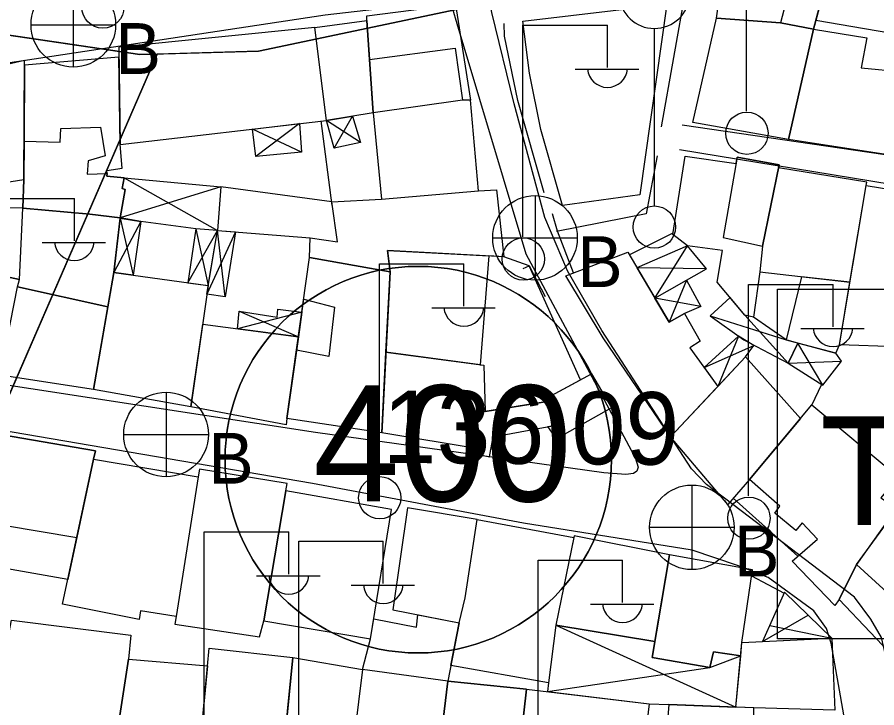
# Model space of a CAD drawing. Extents: x 417997 to 421451, y 4451742 to 4455216.
# Drawn here: x 420454.4 to 420525.6, y 4452271.3 to 4452328.5 of the extents above; entities that cross this region are included whole.
import ezdxf

# ---------------------------------------------------------------- set-up
doc = ezdxf.new("R2010")
doc.units = 0
for name, color, linetype in [('ADAKENARI', 7, 'Continuous'), ('B_Mesken', 7, 'Continuous'), ('B_Sundurma', 7, 'Continuous'), ('B_Teras', 7, 'Continuous'), ('LJ_SEMBOL', 7, 'Continuous'), ('O_Park_Bahce', 7, 'Continuous'), ('PL_GENEL_OTOPARK', 7, 'Continuous'), ('PL_TİCK', 7, 'Continuous'), ('S_Cad_Sok_Lambasi', 7, 'Continuous'), ('S_Elektrik_Diregi', 7, 'Continuous'), ('S_Rogar_Kapagi_Buski', 7, 'Continuous'), ('Sinir_Duvar_tek_tarafa_ait', 7, 'Continuous'), ('SM_TAKS', 7, 'Continuous'), ('TR_TİCK', 7, 'Continuous'), ('Y_Kot_Noktasi', 7, 'Continuous'), ('Yol_Sose', 7, 'Continuous')]:
    doc.layers.add(name, color=color, linetype=linetype)

msp = doc.modelspace()

# ---------------------------------------------------------------- linework, layer by layer
at = {"layer": 'ADAKENARI'}
for p, q in [((420474.418, 4452325.673), (420556.044, 4452342.862)), ((420474.418, 4452325.673), (420556.044, 4452342.862)), ((420450.375, 4452327.468), (420464.579, 4452325.372)), ((420450.375, 4452327.468), (420464.579, 4452325.372)), ((420443.232, 4452273.001), (420466.029, 4452325.417)), ((420443.232, 4452273.001), (420466.029, 4452325.417)), ((420464.579, 4452325.372), (420474.418, 4452325.673)), ((420464.579, 4452325.372), (420474.418, 4452325.673))]:
    msp.add_line(p, q, dxfattribs=at)
at = {"layer": 'B_Mesken'}
for points in [[(420528.583, 4452326.815), (420520.532, 4452328.201), (420521.27, 4452330.983), (420521.671, 4452332.493), (420522.043, 4452336.465), (420522.105, 4452337.13), (420522.177, 4452337.878), (420530.08, 4452338.488), (420529.954, 4452338), (420529.459, 4452330.084)], [(420513.3, 4452335.398), (420522.043, 4452336.465), (420521.671, 4452332.493), (420521.27, 4452330.983), (420520.342, 4452327.484), (420517.613, 4452328), (420512.303, 4452328.402)], [(420518.796, 4452332.564), (420517.613, 4452328), (420520.342, 4452327.484), (420521.671, 4452332.493)], [(420490.706, 4452329.522), (420491.966, 4452321.615), (420491.281, 4452321.599), (420483.904, 4452320.555), (420483.602, 4452324.98), (420483.382, 4452328.186), (420483.376, 4452328.571)], [(420510.341, 4452319.751), (420512.303, 4452328.402), (420517.613, 4452328), (420520.342, 4452327.484), (420518.276, 4452318.365)], [(420462.849, 4452326.002), (420462.97, 4452317.938), (420480.03, 4452319.938), (420479.061, 4452327.608)], [(420479.061, 4452327.608), (420483.382, 4452328.186), (420483.904, 4452320.555), (420480.03, 4452319.938)], [(420526.516, 4452317.096), (420518.268, 4452318.366), (420520.342, 4452327.484), (420524.738, 4452326.774), (420524.278, 4452324.283), (420527.716, 4452323.955)], [(420455.041, 4452324.878), (420451.2, 4452324.003), (420445.91, 4452322.715), (420447, 4452313.138), (420451.754, 4452312.716), (420451.666, 4452314.514), (420455.002, 4452315.045)], [(420462.862, 4452325.16), (420455.04, 4452324.516), (420455.014, 4452318.205), (420455.002, 4452315.045), (420454.912, 4452312.685), (420460.442, 4452312.187), (420462.975, 4452311.878), (420463.381, 4452314.206), (420463.133, 4452314.3), (420463.299, 4452315.181), (420461.871, 4452315.315), (420461.876, 4452315.536), (420461.866, 4452315.787), (420463.138, 4452315.981), (420462.97, 4452317.938)], [(420483.904, 4452320.555), (420484.595, 4452313.409), (420492.622, 4452314.119), (420491.966, 4452321.615), (420491.281, 4452321.599)], [(420515.882, 4452307.41), (420515.373, 4452303.648), (420514.649, 4452303.827), (420512.365, 4452306.56), (420512.808, 4452309.164), (420509.897, 4452309.558), (420508.706, 4452310.486), (420509.729, 4452316.978), (420513.938, 4452316.362), (420514.033, 4452316.902), (420517.488, 4452316.273), (420516.114, 4452309.528), (420515.882, 4452307.41)], [(420524.689, 4452314.56), (420524.743, 4452314.837), (420517.432, 4452315.998), (420516.114, 4452309.528), (420515.882, 4452307.41), (420523.35, 4452306.541)], [(420471.284, 4452314.429), (420471.019, 4452310.839), (420478.697, 4452310.235), (420480.937, 4452309.89), (420480.477, 4452313.208)], [(420480.477, 4452313.208), (420484.595, 4452313.409), (420492.622, 4452314.119), (420494.105, 4452314.189), (420494.709, 4452308.657), (420485.096, 4452309.165), (420485.306, 4452307.405), (420478.634, 4452308.588), (420478.697, 4452310.235), (420480.937, 4452309.89)], [(420529.756, 4452313.73), (420527.912, 4452304.652), (420527.256, 4452301.201), (420522.486, 4452301.367), (420524.689, 4452314.56)], [(420454.912, 4452312.685), (420451.754, 4452312.716), (420447, 4452313.138), (420446.205, 4452308.573), (420454.635, 4452306.787), (420454.912, 4452312.685)], [(420462.975, 4452311.878), (420462.437, 4452307.366), (420461.944, 4452304.514), (420454.482, 4452306.17), (420454.635, 4452306.787), (420454.912, 4452312.685), (420460.442, 4452312.187)], [(420493.477, 4452308.722), (420492.742, 4452299.723), (420484.957, 4452300.766), (420485.306, 4452307.405), (420485.096, 4452309.165)], [(420504.972, 4452309.025), (420508.381, 4452303.249), (420509.653, 4452303.95), (420510.961, 4452301.667), (420510.103, 4452301.122), (420512.407, 4452297.921), (420508.513, 4452293.764), (420502.942, 4452301.963), (420499.852, 4452307.082)], [(420454.482, 4452306.17), (420454.635, 4452306.787), (420446.205, 4452308.573), (420445.018, 4452299.877), (420453, 4452298.85)], [(420478.634, 4452308.588), (420485.306, 4452307.405), (420484.606, 4452294.094), (420476.758, 4452295.28)], [(420493.477, 4452308.722), (420492.742, 4452299.723), (420493.062, 4452299.68), (420493.165, 4452295.851), (420498.492, 4452296.723), (420498.306, 4452296.992), (420501.067, 4452298.485), (420496.803, 4452307.914), (420494.709, 4452308.657)], [(420470.246, 4452306.267), (420468.816, 4452296.255), (420460.763, 4452297.684), (420462.437, 4452307.366)], [(420518.069, 4452301.777), (420522.197, 4452300.67), (420522.486, 4452301.367), (420523.35, 4452306.541), (420519.339, 4452307.008)], [(420454.482, 4452306.17), (420461.944, 4452304.514), (420460.763, 4452297.684), (420453, 4452298.85)], [(420469.792, 4452303.087), (420477.708, 4452302.021), (420476.758, 4452295.28), (420476.708, 4452294.763), (420468.816, 4452296.255)], [(420484.957, 4452300.766), (420493.062, 4452299.68), (420493.165, 4452295.851), (420492.454, 4452295.735), (420492.749, 4452292.733), (420484.606, 4452294.094)], [(420514.713, 4452300.382), (420519.258, 4452295.279), (420515.035, 4452290.246), (420513.238, 4452288.173), (420508.513, 4452293.764)], [(420498.492, 4452296.723), (420498.306, 4452296.992), (420501.967, 4452298.972), (420503.614, 4452296.172), (420499.072, 4452293.593), (420498.362, 4452294.611), (420499.052, 4452294.74)], [(420498.492, 4452296.723), (420492.454, 4452295.735), (420492.792, 4452292.286), (420493.539, 4452292.108), (420493.839, 4452293.764), (420499.052, 4452294.74)], [(420522.45, 4452280.302), (420522.088, 4452279.823), (420518.577, 4452283.479), (420520.664, 4452285.284), (420519.385, 4452286.643), (420518.867, 4452286.02), (420517.139, 4452287.439), (420517.548, 4452288.024), (420515.035, 4452290.246), (420520.209, 4452296.412), (420527.346, 4452290.446), (420525.906, 4452288.723), (420527.199, 4452287.856), (420523.892, 4452283.205)], [(420458.633, 4452281.973), (420446.728, 4452284.057), (420447.381, 4452287.446), (420448.706, 4452294.689), (420460.923, 4452292.6), (420460.769, 4452291.922), (420459.376, 4452285.433)], [(420469.427, 4452290.446), (420467.595, 4452278.902), (420464.658, 4452279.381), (420464.545, 4452278.658), (420458.191, 4452279.915), (420460.769, 4452291.922)], [(420527.59, 4452274.909), (420522.45, 4452280.302), (420523.892, 4452283.205), (420526.382, 4452286.581), (420529.396, 4452291.288), (420536.716, 4452287.867), (420532.645, 4452281.894), (420529.889, 4452277.756)], [(420532.645, 4452281.894), (420529.889, 4452277.756), (420523.892, 4452283.205), (420526.382, 4452286.581), (420529.396, 4452291.288), (420536.716, 4452287.867), (420532.645, 4452281.894)], [(420476.662, 4452289.283), (420476.778, 4452289.897), (420469.522, 4452291.094), (420469.427, 4452290.446), (420467.595, 4452278.902), (420467.493, 4452278.273), (420474.503, 4452277.212), (420474.839, 4452278.53)], [(420476.662, 4452289.283), (420474.839, 4452278.53), (420483.69, 4452277.046), (420485.404, 4452287.761)], [(420492.498, 4452286.922), (420486.751, 4452287.878), (420485.53, 4452279.451), (420491.016, 4452278.378), (420491.502, 4452280.456)], [(420492.498, 4452286.922), (420500.5, 4452285.436), (420499.026, 4452278.173), (420498.419, 4452273.415), (420490.337, 4452274.834), (420491.016, 4452278.378), (420491.502, 4452280.456)], [(420508.417, 4452284.007), (420500.53, 4452285.582), (420499.026, 4452278.173), (420507.205, 4452276.843)], [(420508.417, 4452284.007), (420506.979, 4452275.504), (420511.767, 4452274.672), (420512.052, 4452275.966), (420514.314, 4452275.66), (420514.417, 4452276.75), (420515.288, 4452282.751)], [(420451.948, 4452269.494), (420452.788, 4452273.602), (420453.009, 4452273.627), (420453.971, 4452278.602), (420463.834, 4452277.345), (420463.649, 4452275.378), (420462.562, 4452268.211)], [(420491.016, 4452278.378), (420490.088, 4452273.54), (420483.014, 4452274.527), (420483.69, 4452277.046), (420483.958, 4452278.72), (420487.487, 4452278.024), (420487.598, 4452279.046)], [(420515.389, 4452271.34), (420513.913, 4452271.398), (420514.417, 4452276.75), (420521.842, 4452277.098), (420522.108, 4452271.16), (420515.389, 4452271.34)], [(420470.322, 4452276.291), (420477.25, 4452275.504), (420476.34, 4452266.234), (420469.488, 4452267.339)], [(420462.562, 4452268.211), (420463.649, 4452275.378), (420470.186, 4452274.833), (420469.514, 4452267.617)], [(420477.25, 4452275.504), (420483.014, 4452274.527), (420482.023, 4452266.498), (420481.869, 4452265.84), (420476.38, 4452266.643)], [(420483.014, 4452274.527), (420482.023, 4452266.498), (420489.426, 4452265.668), (420489.59, 4452269.451), (420490.088, 4452273.54)], [(420489.411, 4452265.328), (420489.59, 4452269.451), (420490.088, 4452273.54), (420496.597, 4452272.897), (420496.117, 4452268.722), (420497.761, 4452268.571), (420497.131, 4452264.979)], [(420496.597, 4452272.897), (420506.726, 4452271.683), (420505.837, 4452264.099), (420497.131, 4452264.979), (420497.761, 4452268.571), (420496.117, 4452268.722)], [(420508.352, 4452271.619), (420507.736, 4452263.896), (420518.294, 4452263.842), (420517.803, 4452270.067), (420515.423, 4452269.99), (420515.389, 4452271.34)]]:
    msp.add_lwpolyline(points, close=True, dxfattribs=at)
at = {"layer": 'B_Sundurma'}
for p, q in [((420482.862, 4452318.099), (420480.03, 4452319.938)), ((420480.669, 4452317.647), (420482.177, 4452320.28)), ((420477.963, 4452317.302), (420473.903, 4452319.22)), ((420477.795, 4452319.676), (420474.18, 4452316.956)), ((420463.299, 4452315.181), (420471.019, 4452310.839)), ((420471.284, 4452314.429), (420462.975, 4452311.878)), ((420464.683, 4452311.586), (420462.437, 4452307.366)), ((420462.971, 4452311.847), (420464.04, 4452307.141)), ((420468.573, 4452306.503), (420471.019, 4452310.839)), ((420469.221, 4452310.972), (420470.246, 4452306.267)), ((420472.52, 4452310.721), (420470.146, 4452305.57)), ((420471.647, 4452305.337), (420471.019, 4452310.839)), ((420507.207, 4452305.238), (420509.897, 4452309.558)), ((420511.477, 4452307.651), (420505.723, 4452307.753)), ((420509.827, 4452306.719), (420508.381, 4452303.249)), ((420511.014, 4452304.542), (420507.207, 4452305.238)), ((420477.999, 4452304.085), (420472.67, 4452302.699)), ((420472.798, 4452304.163), (420477.708, 4452302.021)), ((420511.789, 4452303.766), (420518.069, 4452301.777)), ((420514.649, 4452303.827), (420518.237, 4452299.862)), ((420514.124, 4452302.085), (420512.407, 4452297.921)), ((420511.28, 4452299.487), (420515.412, 4452301.329)), ((420521.098, 4452298.027), (420519.037, 4452301.518)), ((420518.237, 4452299.862), (420522.64, 4452300.033)), ((420516.115, 4452276.83), (420519.889, 4452279.008)), ((420499.026, 4452278.173), (420513.913, 4452271.398)), ((420516.711, 4452278.168), (420521.842, 4452277.098)), ((420511.767, 4452274.672), (420514.314, 4452275.66)), ((420498.32, 4452272.691), (420511.767, 4452274.672))]:
    msp.add_line(p, q, dxfattribs=at)
for points in [[(420482.862, 4452318.099), (420480.669, 4452317.647), (420480.03, 4452319.938), (420482.177, 4452320.28)], [(420477.795, 4452319.676), (420477.963, 4452317.302), (420474.18, 4452316.956), (420473.903, 4452319.22)], [(420463.299, 4452315.181), (420471.284, 4452314.429), (420471.019, 4452310.839), (420469.221, 4452310.972), (420464.683, 4452311.586), (420462.975, 4452311.878), (420463.381, 4452314.206), (420463.133, 4452314.3)], [(420462.971, 4452311.847), (420464.683, 4452311.586), (420464.04, 4452307.141), (420462.437, 4452307.366)], [(420469.221, 4452310.972), (420468.573, 4452306.503), (420470.246, 4452306.267), (420471.019, 4452310.839)], [(420472.52, 4452310.721), (420471.647, 4452305.337), (420470.146, 4452305.57), (420471.019, 4452310.839)], [(420507.207, 4452305.238), (420511.477, 4452307.651), (420509.897, 4452309.558), (420505.723, 4452307.753)], [(420509.827, 4452306.719), (420511.014, 4452304.542), (420509.653, 4452303.95), (420508.381, 4452303.249), (420507.207, 4452305.238)], [(420513.431, 4452305.284), (420511.789, 4452303.766), (420514.559, 4452301.773), (420518.237, 4452299.862), (420519.037, 4452301.518), (420518.069, 4452301.777), (420515.373, 4452303.648), (420514.649, 4452303.827)], [(420472.798, 4452304.163), (420475.945, 4452303.651), (420476.014, 4452304.316), (420477.999, 4452304.085), (420477.708, 4452302.021), (420472.67, 4452302.699)], [(420514.124, 4452302.085), (420511.28, 4452299.487), (420512.407, 4452297.921), (420514.713, 4452300.382), (420515.412, 4452301.329)], [(420518.237, 4452299.862), (420521.098, 4452298.027), (420522.64, 4452300.033), (420522.197, 4452300.67), (420519.037, 4452301.518)], [(420517.936, 4452280.919), (420516.115, 4452276.83), (420521.842, 4452277.098)], [(420499.026, 4452278.173), (420498.419, 4452273.415), (420498.32, 4452272.691), (420506.726, 4452271.683), (420508.352, 4452271.619), (420513.913, 4452271.398), (420514.314, 4452275.66), (420512.052, 4452275.966), (420511.767, 4452274.672), (420506.979, 4452275.504), (420507.205, 4452276.843)]]:
    msp.add_lwpolyline(points, close=True, dxfattribs=at)
at = {"layer": 'B_Teras'}
for points in [[(420483.602, 4452324.98), (420490.697, 4452325.919), (420491.281, 4452321.599), (420483.904, 4452320.555)], [(420455.014, 4452318.205), (420457.993, 4452318.127), (420458.061, 4452319.276), (420461.324, 4452319.383), (420461.716, 4452317.015), (420460.32, 4452316.602), (420460.223, 4452315.498), (420461.876, 4452315.536), (420461.871, 4452315.315), (420463.299, 4452315.181), (420463.133, 4452314.3), (420463.381, 4452314.206), (420462.975, 4452311.878), (420460.442, 4452312.187), (420454.912, 4452312.685), (420455.002, 4452315.045)], [(420514.033, 4452316.902), (420512.856, 4452310.236), (420516.114, 4452309.528), (420517.488, 4452316.273)], [(420480.713, 4452304.484), (420480.231, 4452300.417), (420477.555, 4452300.933), (420478.149, 4452305.143)], [(420448.706, 4452294.689), (420447.381, 4452287.446), (420459.376, 4452285.433), (420460.769, 4452291.922), (420460.923, 4452292.6)], [(420490.088, 4452273.54), (420489.59, 4452269.451), (420496.117, 4452268.722), (420496.597, 4452272.897)]]:
    msp.add_lwpolyline(points, close=True, dxfattribs=at)
at = {"layer": 'LJ_SEMBOL'}
msp.add_lwpolyline([(420517.348, 4452305.978), (420555.28, 4452305.978), (420555.28, 4452277.04), (420517.348, 4452277.04)], close=True, dxfattribs=at)
msp.add_lwpolyline([(420517.348, 4452305.978), (420555.28, 4452305.978), (420555.28, 4452277.04), (420517.348, 4452277.04)], close=True, dxfattribs=at)
at = {"layer": 'O_Park_Bahce'}
for points in [[(420508.581, 4452333.603), (420508.929, 4452330.858), (420509.77, 4452330.911), (420507.738, 4452319.399)], [(420507.41, 4452317.003), (420506.495, 4452312.199), (420499.076, 4452310.749)]]:
    msp.add_lwpolyline(points, dxfattribs=at)
msp.add_lwpolyline([(420496.295, 4452328.151), (420507.735, 4452329.486), (420508.189, 4452329.532), (420508.212, 4452329.553), (420505.973, 4452313.768), (420499.568, 4452312.902), (420497.762, 4452319.189), (420496.841, 4452323.828)], close=True, dxfattribs=at)
at = {"layer": 'PL_GENEL_OTOPARK'}
msp.add_lwpolyline([(420466.029, 4452325.417), (420464.579, 4452325.372), (420450.375, 4452327.468), (420441.709, 4452332.181), (420418.965, 4452279.889), (420443.232, 4452273.001), (420466.029, 4452325.417)], dxfattribs=at)
msp.add_lwpolyline([(420466.029, 4452325.417), (420464.579, 4452325.372), (420450.375, 4452327.468), (420441.709, 4452332.181), (420418.965, 4452279.889), (420443.232, 4452273.001), (420466.029, 4452325.417)], dxfattribs=at)
at = {"layer": 'PL_TİCK'}
msp.add_lwpolyline([(420443.232, 4452273.001), (420570.364, 4452236.914), (420570.678, 4452246.176), (420571.879, 4452281.558), (420571.951, 4452284.66), (420571.957, 4452287.937), (420571.861, 4452292.826), (420571.554, 4452297.755), (420571.28, 4452301.021), (420570.937, 4452304.279), (420570.524, 4452307.53), (420568.875, 4452317.19), (420567.866, 4452321.778), (420566.714, 4452326.349), (420566.702, 4452326.394), (420565.423, 4452330.879), (420563.991, 4452335.366), (420562.516, 4452339.545), (420556.044, 4452342.862), (420474.418, 4452325.673), (420466.029, 4452325.417), (420443.232, 4452273.001)], dxfattribs=at)
msp.add_lwpolyline([(420443.232, 4452273.001), (420570.364, 4452236.914), (420570.678, 4452246.176), (420571.879, 4452281.558), (420571.951, 4452284.66), (420571.957, 4452287.937), (420571.861, 4452292.826), (420571.554, 4452297.755), (420571.28, 4452301.021), (420570.937, 4452304.279), (420570.524, 4452307.53), (420568.875, 4452317.19), (420567.866, 4452321.778), (420566.714, 4452326.349), (420566.702, 4452326.394), (420565.423, 4452330.879), (420563.991, 4452335.366), (420562.516, 4452339.545), (420556.044, 4452342.862), (420474.418, 4452325.673), (420466.029, 4452325.417), (420443.232, 4452273.001)], dxfattribs=at)
at = {"layer": 'S_Cad_Sok_Lambasi'}
msp.add_line((420507.169, 4452312.862), (420507.169, 4452327.537), dxfattribs=at)
msp.add_circle((420507.169, 4452311.112), 1.75, dxfattribs=at)
msp.add_arc((420507.169, 4452330.466), 2.929, 183.298, 356.90719, dxfattribs=at)
at = {"layer": 'S_Elektrik_Diregi'}
for p, q in [((420514.785, 4452320.706), (420514.785, 4452338.206)), ((420496.288, 4452310.31), (420496.288, 4452327.81)), ((420496.288, 4452327.81), (420503.288, 4452327.81)), ((420503.288, 4452324.31), (420503.288, 4452327.81)), ((420500.628, 4452324.17), (420505.878, 4452324.17)), ((420452.172, 4452313.485), (420459.172, 4452313.485)), ((420459.172, 4452309.985), (420459.172, 4452313.485)), ((420456.512, 4452309.845), (420461.762, 4452309.845)), ((420484.411, 4452290.558), (420484.41, 4452308.058)), ((420484.41, 4452308.058), (420491.411, 4452308.058)), ((420491.411, 4452304.558), (420491.411, 4452308.058)), ((420514.951, 4452288.869), (420514.951, 4452306.369)), ((420514.951, 4452306.369), (420521.951, 4452306.369)), ((420521.951, 4452302.869), (420521.951, 4452306.369)), ((420488.751, 4452304.418), (420494.001, 4452304.418)), ((420519.291, 4452302.729), (420524.541, 4452302.729)), ((420469.916, 4452268.396), (420469.916, 4452285.896)), ((420469.916, 4452285.896), (420476.916, 4452285.896)), ((420476.916, 4452282.396), (420476.916, 4452285.896)), ((420477.739, 4452267.623), (420477.739, 4452285.123)), ((420477.739, 4452285.123), (420484.739, 4452285.123)), ((420484.739, 4452281.623), (420484.739, 4452285.123)), ((420497.539, 4452266.056), (420497.539, 4452283.556)), ((420497.539, 4452283.556), (420504.539, 4452283.556)), ((420504.539, 4452280.056), (420504.539, 4452283.556)), ((420474.256, 4452282.256), (420479.506, 4452282.256)), ((420482.079, 4452281.483), (420487.329, 4452281.483)), ((420501.879, 4452279.916), (420507.129, 4452279.916))]:
    msp.add_line(p, q, dxfattribs=at)
for centre in [(420461.535, 4452329.316), (420514.821, 4452318.871), (420496.324, 4452308.475), (420484.446, 4452288.723), (420514.987, 4452287.034)]:
    msp.add_circle(centre, 1.75, dxfattribs=at)
for centre in [(420503.288, 4452324.323), (420459.172, 4452309.998), (420491.411, 4452304.571), (420521.952, 4452302.882), (420476.917, 4452282.409), (420484.74, 4452281.636), (420504.539, 4452280.069)]:
    msp.add_arc(centre, 1.658, 184.83843, 355.14641, dxfattribs=at)
at = {"layer": 'S_Rogar_Kapagi_Buski'}
for p, q in [((420459.086, 4452331.346), (420459.086, 4452324.346)), ((420455.586, 4452327.846), (420462.586, 4452327.846)), ((420497.291, 4452313.716), (420497.291, 4452306.716)), ((420493.791, 4452310.216), (420500.791, 4452310.216)), ((420466.76, 4452297.456), (420466.76, 4452290.456)), ((420463.26, 4452293.956), (420470.26, 4452293.956)), ((420510.271, 4452289.776), (420510.271, 4452282.776)), ((420506.771, 4452286.276), (420513.771, 4452286.276))]:
    msp.add_line(p, q, dxfattribs=at)
for centre in [(420459.086, 4452327.846), (420497.291, 4452310.216), (420466.76, 4452293.956), (420510.271, 4452286.276)]:
    msp.add_circle(centre, 3.5, dxfattribs=at)
at = {"layer": 'Sinir_Duvar_tek_tarafa_ait'}
for points in [[(420498.055, 4452313.933), (420495.868, 4452321.578), (420494.756, 4452326.897), (420494.732, 4452327.953)], [(420480.519, 4452312.903), (420479.587, 4452319.886)], [(420500.477, 4452307.319), (420499.158, 4452310.765), (420498.739, 4452312.203)], [(420505.088, 4452308.829), (420508.728, 4452310.626)], [(420496.3, 4452307.697), (420496.803, 4452307.914), (420498.127, 4452305.378)], [(420521.004, 4452298.087), (420520.157, 4452296.35)], [(420519.052, 4452283.89), (420513.696, 4452288.702)], [(420515.217, 4452282.258), (420517.898, 4452280.832)]]:
    msp.add_lwpolyline(points, dxfattribs=at)
at = {"layer": 'SM_TAKS'}
msp.add_circle((420487.628, 4452291.873), 15.988, dxfattribs=at)
msp.add_circle((420487.628, 4452291.873), 15.988, dxfattribs=at)
at = {"layer": 'TR_TİCK'}
for points in [[(420443.232, 4452273.001), (420570.364, 4452236.914), (420570.678, 4452246.176), (420571.879, 4452281.558), (420571.951, 4452284.66), (420571.957, 4452287.937), (420571.861, 4452292.826), (420571.554, 4452297.755), (420571.28, 4452301.021), (420570.937, 4452304.279), (420570.524, 4452307.53), (420568.875, 4452317.19), (420567.866, 4452321.778), (420566.714, 4452326.349), (420566.702, 4452326.394), (420565.423, 4452330.879), (420563.991, 4452335.366), (420562.516, 4452339.545), (420556.044, 4452342.862), (420474.418, 4452325.673), (420466.029, 4452325.417), (420443.232, 4452273.001)], [(420443.232, 4452273.001), (420570.364, 4452236.914), (420570.678, 4452246.176), (420571.879, 4452281.558), (420571.951, 4452284.66), (420571.957, 4452287.937), (420571.861, 4452292.826), (420571.554, 4452297.755), (420571.28, 4452301.021), (420570.937, 4452304.279), (420570.524, 4452307.53), (420568.875, 4452317.19), (420567.866, 4452321.778), (420566.714, 4452326.349), (420566.702, 4452326.394), (420565.423, 4452330.879), (420563.991, 4452335.366), (420562.516, 4452339.545), (420556.044, 4452342.862), (420474.418, 4452325.673), (420466.029, 4452325.417), (420443.232, 4452273.001)], [(420517.348, 4452277.04), (420517.348, 4452305.978), (420555.28, 4452305.978), (420555.28, 4452277.04), (420517.348, 4452277.04)], [(420517.348, 4452277.04), (420517.348, 4452305.978), (420555.28, 4452305.978), (420555.28, 4452277.04), (420517.348, 4452277.04)]]:
    msp.add_lwpolyline(points, dxfattribs=at)
for start, end in [(0, 180), (0, 180), (180, 0), (180, 0)]:
    msp.add_arc((420487.628, 4452291.873), 15.988, start, end, dxfattribs=at)
at = {"layer": 'Yol_Sose'}
for points in [[(420529.404, 4452253.788), (420527.005, 4452269.901), (420526.289, 4452275.73), (420525.965, 4452277.154), (420525.067, 4452278.68), (420523.733, 4452280.51), (420514.344, 4452287.652), (420511.481, 4452289.81), (420510.254, 4452291.121), (420502.833, 4452302.547), (420499.985, 4452307.481), (420498.115, 4452311.892), (420495.569, 4452321.294), (420493.723, 4452328.865), (420493.644, 4452329.325), (420493.672, 4452329.959), (420493.879, 4452330.634), (420494.337, 4452331.333), (420495.428, 4452331.93), (420497.05, 4452332.53), (420506.289, 4452334.252)], [(420437.585, 4452300.346), (420433.599, 4452301.081), (420432.675, 4452301.396), (420431.962, 4452301.884), (420431.752, 4452302.42), (420431.849, 4452304.175), (420437.139, 4452314.013), (420438.826, 4452316.221), (420441.067, 4452318.846), (420443.882, 4452321.325), (420447.657, 4452323.178), (420449.931, 4452323.868), (420453.478, 4452324.663), (420479.922, 4452328.674), (420489.07, 4452329.704), (420489.588, 4452329.752), (420489.911, 4452329.7), (420490.263, 4452329.56), (420490.476, 4452329.172), (420490.819, 4452327.953)], [(420490.819, 4452327.953), (420496.539, 4452308.887), (420505.243, 4452292.666), (420505.584, 4452292.039), (420505.819, 4452291.266), (420505.708, 4452290.929), (420505.453, 4452290.742), (420504.816, 4452290.653), (420502.988, 4452290.78), (420479.138, 4452294.126), (420446.198, 4452299.157), (420437.585, 4452300.346)], [(420576.711, 4452311.464), (420576.412, 4452310.642), (420576.171, 4452310.411), (420575.266, 4452310.282), (420532.12, 4452316.237), (420509.457, 4452319.538)], [(420509.236, 4452317.533), (420537.873, 4452312.836)], [(420522.487, 4452272.8), (420521.803, 4452276.684), (420521.4, 4452277.904), (420520.354, 4452279.373), (420516.572, 4452282.113), (420514.038, 4452283.112), (420510.284, 4452284.389), (420496.33, 4452286.623), (420478.882, 4452289.906), (420450.759, 4452294.703), (420432.258, 4452298.437), (420431.548, 4452298.423), (420430.97, 4452298.317), (420430.478, 4452298.091), (420429.771, 4452297.516), (420428.733, 4452295.928), (420423.748, 4452281.55)], [(420423.748, 4452281.55), (420421.479, 4452275.744), (420420.967, 4452273.892), (420420.915, 4452273.538), (420420.982, 4452273.211), (420421.302, 4452272.968), (420422.46, 4452272.514), (420443.866, 4452270.207), (420465.96, 4452268.255), (420494.381, 4452265.517), (420523.4, 4452263.669), (420523.667, 4452263.737), (420523.817, 4452263.822), (420524.028, 4452264.025), (420522.487, 4452272.8)]]:
    msp.add_lwpolyline(points, dxfattribs=at)

# ---------------------------------------------------------------- texts
at = {"layer": 'LJ_SEMBOL'}
msp.add_text('TİCK', height=9, dxfattribs=at).set_placement((420520.866, 4452286.469))
msp.add_text('TİCK', height=9, dxfattribs=at).set_placement((420520.866, 4452286.469))
at = {"layer": 'S_Rogar_Kapagi_Buski'}
for p in [(420462.586, 4452323.782), (420500.791, 4452306.151), (420470.26, 4452289.891), (420513.771, 4452282.211)]:
    msp.add_text('B', height=4.2, dxfattribs=at).set_placement(p)
at = {"layer": 'SM_TAKS'}
msp.add_text('400', height=9.5928, dxfattribs=at).set_placement((420478.938, 4452288.422))
msp.add_text('400', height=9.5928, dxfattribs=at).set_placement((420478.938, 4452288.422))
at = {"layer": 'Y_Kot_Noktasi'}
msp.add_text('136.09 ', height=6, rotation=359.61735, dxfattribs=at).set_placement((420484.668, 4452291.608))

doc.saveas('drawing.dxf')
